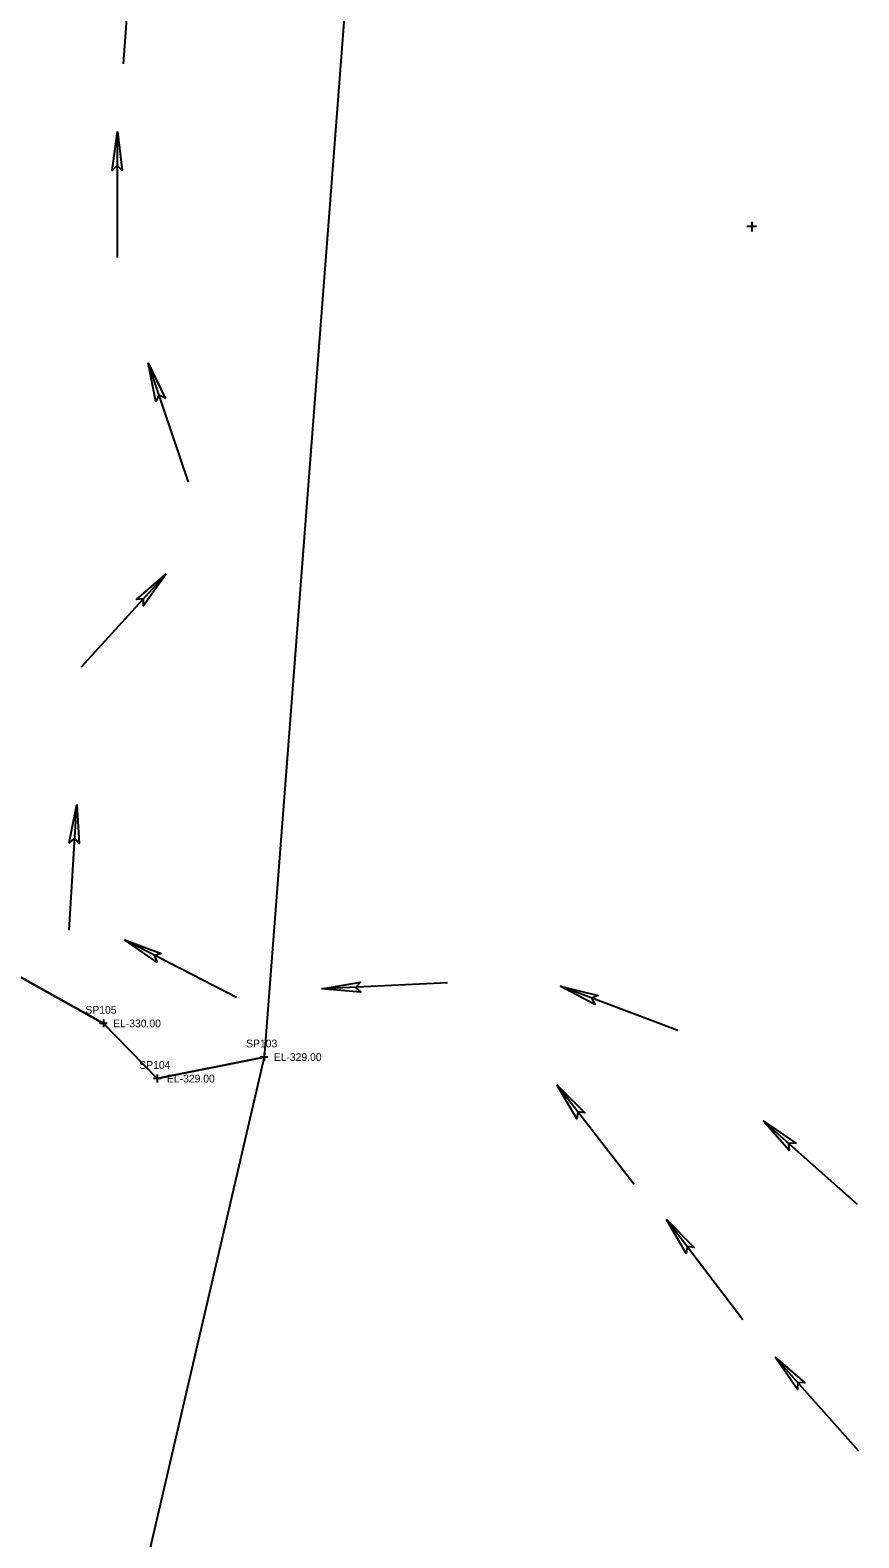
# Model space of a CAD drawing. Extents: x 816928 to 825690, y 436959 to 448212.
# Drawn here: x 819188 to 819616, y 444059 to 444837 of the extents above; entities that cross this region are included whole.
import ezdxf

# ---------------------------------------------------------------- set-up
doc = ezdxf.new("R2010")
doc.units = 0
for name, color, linetype in [('SURVEY - CENTERLINE - Preliminary', 7, 'Continuous'), ('SURVEY - DRAINAGE - Area Shapes', 7, 'Continuous'), ('SURVEY - PROPERTY - Parcels', 7, 'Continuous'), ('SURVEY - PROPERTY - Property Lines', 7, 'Continuous'), ('SURVEY - PROPERTY - Property Lines - Points - Elevations', 7, 'Continuous'), ('SURVEY - PROPERTY - Property Lines - Points - Locators', 7, 'Continuous'), ('SURVEY - PROPERTY - Property Lines - Points - Numbers', 7, 'Continuous'), ('SURVEY - PROPERTY - ROW Lines - Points - Locators', 7, 'Continuous')]:
    doc.layers.add(name, color=color, linetype=linetype)

msp = doc.modelspace()

# ---------------------------------------------------------------- linework, layer by layer
at = {"layer": 'SURVEY - CENTERLINE - Preliminary'}
for p, q in [((819563.6, 444736), (819558.6, 444736)), ((819561.1, 444738.5), (819561.1, 444733.5))]:
    msp.add_line(p, q, dxfattribs=at)
at = {"layer": 'SURVEY - DRAINAGE - Area Shapes'}
for p, q in [((819236.63, 444820), (819241.41, 444884.83)), ((819233.52, 444720.13), (819233.49, 444785.13)), ((819270.2, 444604.06), (819249.43, 444665.66)), ((819214.93, 444508.7), (819258.78, 444556.68)), ((819208.6, 444372.84), (819212.49, 444437.72)), ((819294.96, 444338.02), (819237.18, 444367.8)), ((819403.97, 444345.59), (819339.05, 444342.46)), ((819522.93, 444320.95), (819462.09, 444343.83)), ((819500.32, 444241.46), (819460.53, 444292.86)), ((819615.76, 444231.24), (819567.08, 444274.31)), ((819556.51, 444171.64), (819517.16, 444223.37)), ((819616.41, 444103.78), (819573.27, 444152.4))]:
    msp.add_line(p, q, dxfattribs=at)
for points in [[(819233.49, 444785.13), (819236, 444765.03), (819233.45, 444767.63), (819230.9, 444765.03)], [(819249.43, 444665.66), (819258.22, 444647.41), (819254.97, 444649.06), (819253.39, 444645.78)], [(819258.78, 444556.68), (819247.07, 444540.15), (819246.94, 444543.79), (819243.3, 444543.59)], [(819212.49, 444437.72), (819213.79, 444417.51), (819211.4, 444420.25), (819208.69, 444417.81)], [(819237.18, 444367.8), (819256.19, 444360.81), (819252.71, 444359.74), (819253.85, 444356.28)], [(819339.05, 444342.46), (819359.01, 444345.92), (819356.53, 444343.25), (819359.25, 444340.83)], [(819462.09, 444343.83), (819481.78, 444339.1), (819478.45, 444337.63), (819479.99, 444334.33)], [(819460.53, 444292.86), (819474.82, 444278.5), (819471.21, 444278.99), (819470.78, 444275.37)], [(819567.08, 444274.31), (819583.79, 444262.87), (819580.15, 444262.68), (819580.41, 444259.05)], [(819517.16, 444223.37), (819531.32, 444208.89), (819527.71, 444209.41), (819527.26, 444205.8)], [(819573.27, 444152.4), (819588.48, 444139.02), (819584.85, 444139.27), (819584.67, 444135.64)]]:
    msp.add_lwpolyline(points, close=True, dxfattribs=at)
for points in [[(819233.49, 444785.13), (819236, 444765.03), (819233.45, 444767.63), (819230.9, 444765.03), (819233.49, 444785.13)], [(819249.43, 444665.66), (819258.22, 444647.41), (819254.97, 444649.06), (819253.39, 444645.78), (819249.43, 444665.66)], [(819258.78, 444556.68), (819247.07, 444540.15), (819246.94, 444543.79), (819243.3, 444543.59), (819258.78, 444556.68)], [(819212.49, 444437.72), (819213.79, 444417.51), (819211.4, 444420.25), (819208.69, 444417.81), (819212.49, 444437.72)], [(819237.18, 444367.8), (819256.19, 444360.81), (819252.71, 444359.74), (819253.85, 444356.28), (819237.18, 444367.8)], [(819339.05, 444342.46), (819359.01, 444345.92), (819356.53, 444343.25), (819359.25, 444340.83), (819339.05, 444342.46)], [(819462.09, 444343.83), (819481.78, 444339.1), (819478.45, 444337.63), (819479.99, 444334.33), (819462.09, 444343.83)], [(819460.53, 444292.86), (819474.82, 444278.5), (819471.21, 444278.99), (819470.78, 444275.37), (819460.53, 444292.86)], [(819567.08, 444274.31), (819583.79, 444262.87), (819580.15, 444262.68), (819580.41, 444259.05), (819567.08, 444274.31)], [(819517.16, 444223.37), (819531.32, 444208.89), (819527.71, 444209.41), (819527.26, 444205.8), (819517.16, 444223.37)], [(819573.27, 444152.4), (819588.48, 444139.02), (819584.85, 444139.27), (819584.67, 444135.64), (819573.27, 444152.4)]]:
    msp.add_lwpolyline(points, dxfattribs=at)
at = {"layer": 'SURVEY - PROPERTY - Parcels'}
for p, q in [((819369.9, 445093.16), (819309.29, 444307.27)), ((819226.31, 444324.65), (818742.76, 444594.72)), ((819254.12, 444296.19), (819226.31, 444324.65)), ((819309.29, 444307.27), (819254.12, 444296.19))]:
    msp.add_line(p, q, dxfattribs=at)
at = {"layer": 'SURVEY - PROPERTY - Property Lines'}
for p, q in [((819380.28, 445227.76), (819309.29, 444307.27)), ((818742.76, 444594.72), (819226.31, 444324.65)), ((819226.31, 444324.65), (819254.12, 444296.19)), ((819309.29, 444307.27), (819209.26, 443876.52)), ((819254.12, 444296.19), (819309.29, 444307.27))]:
    msp.add_line(p, q, dxfattribs=at)
at = {"layer": 'SURVEY - PROPERTY - Property Lines - Points - Locators'}
for p, q in [((819228.31, 444324.65), (819224.31, 444324.65)), ((819226.31, 444326.65), (819226.31, 444322.65)), ((819311.29, 444307.27), (819307.29, 444307.27)), ((819309.29, 444309.27), (819309.29, 444305.27)), ((819254.12, 444298.19), (819254.12, 444294.19)), ((819256.12, 444296.19), (819252.12, 444296.19))]:
    msp.add_line(p, q, dxfattribs=at)
at = {"layer": 'SURVEY - PROPERTY - ROW Lines - Points - Locators'}
for p, q in [((819563.1, 444736), (819559.1, 444736)), ((819563.1, 444736), (819559.1, 444736)), ((819561.1, 444738), (819561.1, 444734)), ((819561.1, 444738), (819561.1, 444734))]:
    msp.add_line(p, q, dxfattribs=at)

# ---------------------------------------------------------------- texts
at = {"layer": 'SURVEY - PROPERTY - Property Lines - Points - Elevations'}
for s, p in [('EL-330.00', (819231.31, 444322.65)), ('EL-329.00', (819314.29, 444305.27)), ('EL-329.00', (819259.12, 444294.19))]:
    msp.add_text(s, height=4, dxfattribs=at).set_placement(p)
at = {"layer": 'SURVEY - PROPERTY - Property Lines - Points - Numbers'}
for s, p in [('SP105', (819217.02, 444329.65)), ('SP103', (819300.01, 444312.27)), ('SP104', (819244.83, 444301.19))]:
    msp.add_text(s, height=4, dxfattribs=at).set_placement(p)

doc.saveas('drawing.dxf')
